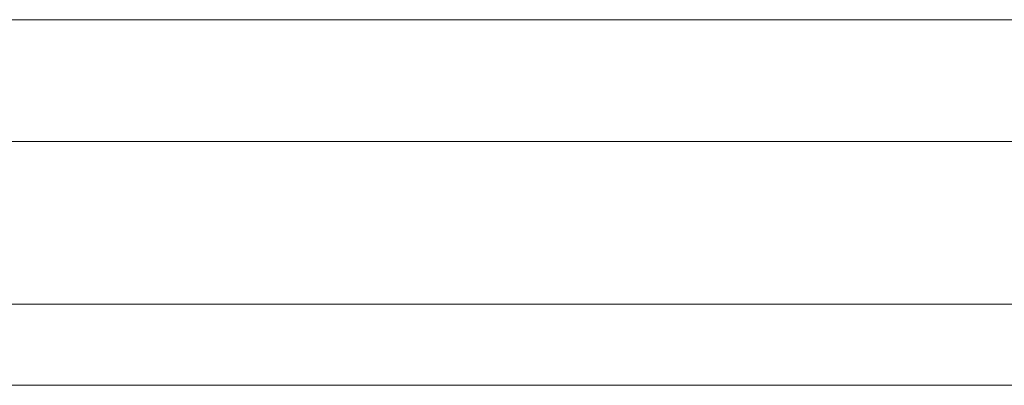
# Model space of a CAD drawing. Header units: metres. Extents: x -3.6 to 84.5, y -11 to 16.8.
# Tile 369 of 656: x 56.6343 to 56.7311, y -0.181 to -0.145. Entities that reach past the tile are written whole.
import ezdxf

# ---------------------------------------------------------------- set-up
doc = ezdxf.new("R2010")
doc.units = ezdxf.units.M
doc.header["$MEASUREMENT"] = 0
doc.layers.add('301 - Elemente.Linie', color=7, linetype='Continuous')

msp = doc.modelspace()

# ---------------------------------------------------------------- linework, layer by layer
at = {"layer": '301 - Elemente.Linie', "color": 7, "linetype": 'Continuous', "lineweight": 5}
for p, q in [((56.758989, -0.145), (55.480737, -0.145)), ((55.480737, -0.157), (56.758989, -0.157)), ((56.758989, -0.157), (55.480737, -0.157)), ((55.480737, -0.173), (56.758989, -0.173)), ((56.758989, -0.173), (55.480737, -0.173)), ((55.480737, -0.181), (56.758989, -0.181)), ((56.758989, -0.181), (55.480737, -0.181))]:
    msp.add_line(p, q, dxfattribs=at)

doc.saveas('drawing.dxf')
